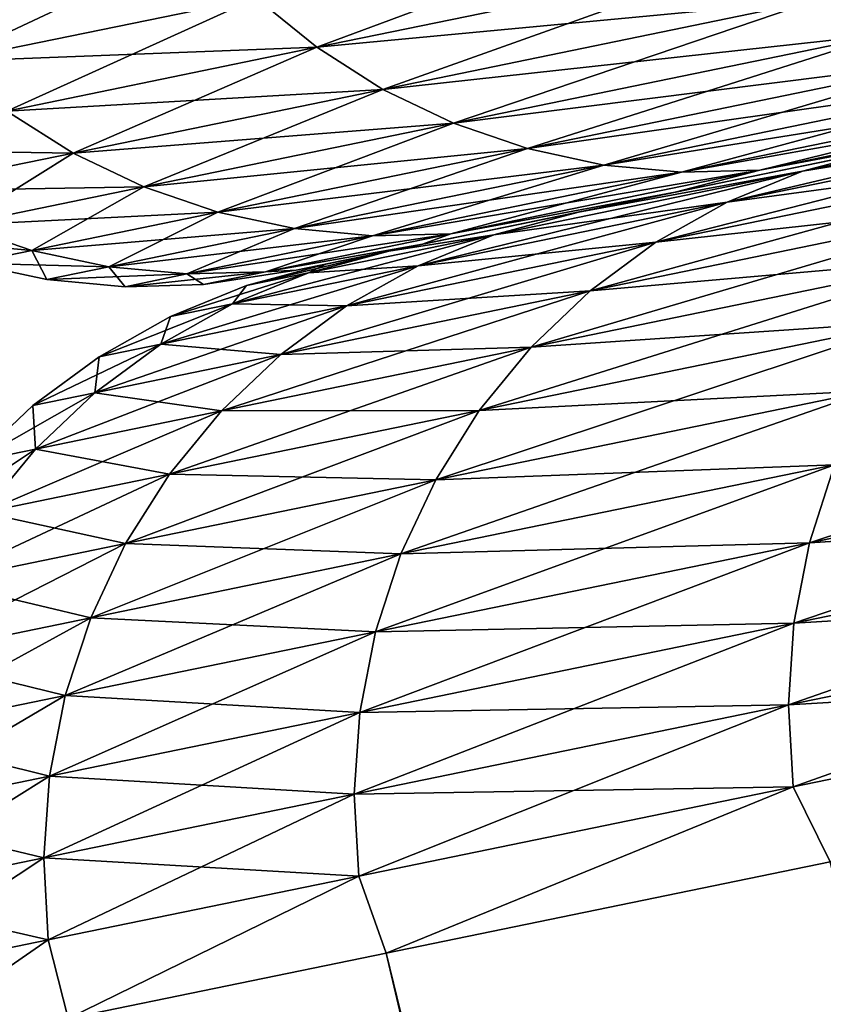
# Model space of a CAD drawing. Header units: millimetres. Extents: x 10 to 447, y 85 to 3287.
# Tile 322 of 548: x 353.261 to 353.624, y 3248.559 to 3249.004. Entities that reach past the tile are written whole.
import ezdxf

# ---------------------------------------------------------------- set-up
doc = ezdxf.new("R2010")
doc.units = ezdxf.units.MM
doc.header["$LTSCALE"] = 6.999206
for name, color, linetype in [('34', 7, 'CONTINUOUS'), ('45', 7, 'CONTINUOUS'), ('46', 7, 'CONTINUOUS'), ('53', 7, 'CONTINUOUS'), ('54', 7, 'CONTINUOUS')]:
    doc.layers.add(name, color=color, linetype=linetype)

msp = doc.modelspace()

# ---------------------------------------------------------------- linework, layer by layer
at = {"layer": '34', "color": 67, "linetype": 'Continuous', "true_color": 0x697045}
for points in [[(353.8717, 3249.06411, -57.51165), (353.65224, 3248.99709, -55.92524), (353.62053, 3249.01245, -55.92926), (353.8717, 3249.06411, -57.51165)], [(353.56354, 3249.05389, -55.93609), (353.39504, 3248.9912, -54.34145), (353.36765, 3249.01359, -54.34385), (353.56354, 3249.05389, -55.93609)], [(353.59083, 3249.03147, -55.93289), (353.39504, 3248.9912, -54.34145), (353.56354, 3249.05389, -55.93609), (353.59083, 3249.03147, -55.93289)], [(353.65224, 3248.99709, -43.15186), (353.90324, 3249.04872, -41.57047), (353.62053, 3249.01245, -43.14784), (353.65224, 3248.99709, -43.15186)], [(353.34308, 3249.03908, -54.34589), (353.22755, 3248.98478, -52.74549), (353.20292, 3249.01025, -52.74685), (353.34308, 3249.03908, -54.34589)], [(353.36765, 3249.01359, -54.34385), (353.22755, 3248.98478, -52.74549), (353.34308, 3249.03908, -54.34589), (353.36765, 3249.01359, -54.34385)], [(353.39504, 3248.9912, -44.73565), (353.59083, 3249.03147, -43.14421), (353.36765, 3249.01359, -44.73325), (353.39504, 3248.9912, -44.73565)], [(353.59083, 3249.03147, -55.93289), (353.42485, 3248.9722, -54.33872), (353.39504, 3248.9912, -54.34145), (353.59083, 3249.03147, -55.93289)], [(353.39504, 3248.9912, -44.73565), (353.62053, 3249.01245, -43.14784), (353.59083, 3249.03147, -43.14421), (353.39504, 3248.9912, -44.73565)], [(353.62053, 3249.01245, -55.92926), (353.42485, 3248.9722, -54.33872), (353.59083, 3249.03147, -55.93289), (353.62053, 3249.01245, -55.92926)], [(353.22755, 3248.98478, -46.33161), (353.36765, 3249.01359, -44.73325), (353.20292, 3249.01025, -46.33026), (353.22755, 3248.98478, -46.33161)], [(353.36765, 3249.01359, -54.34385), (353.25501, 3248.9624, -52.74389), (353.22755, 3248.98478, -52.74549), (353.36765, 3249.01359, -54.34385)], [(353.22755, 3248.98478, -46.33161), (353.39504, 3248.9912, -44.73565), (353.36765, 3249.01359, -44.73325), (353.22755, 3248.98478, -46.33161)], [(353.39504, 3248.9912, -54.34145), (353.25501, 3248.9624, -52.74389), (353.36765, 3249.01359, -54.34385), (353.39504, 3248.9912, -54.34145)], [(353.42485, 3248.9722, -44.73838), (353.62053, 3249.01245, -43.14784), (353.39504, 3248.9912, -44.73565), (353.42485, 3248.9722, -44.73838)], [(353.62053, 3249.01245, -55.92926), (353.45668, 3248.95687, -54.3357), (353.42485, 3248.9722, -54.33872), (353.62053, 3249.01245, -55.92926)], [(353.42485, 3248.9722, -44.73838), (353.65224, 3248.99709, -43.15186), (353.62053, 3249.01245, -43.14784), (353.42485, 3248.9722, -44.73838)], [(353.65224, 3248.99709, -55.92524), (353.45668, 3248.95687, -54.3357), (353.62053, 3249.01245, -55.92926), (353.65224, 3248.99709, -55.92524)], [(353.45668, 3248.95687, -44.7414), (353.65224, 3248.99709, -43.15186), (353.42485, 3248.9722, -44.73838), (353.45668, 3248.95687, -44.7414)], [(353.65224, 3248.99709, -55.92524), (353.49008, 3248.94541, -54.33243), (353.45668, 3248.95687, -54.3357), (353.65224, 3248.99709, -55.92524)], [(353.45668, 3248.95687, -44.7414), (353.6855, 3248.98561, -43.15622), (353.65224, 3248.99709, -43.15186), (353.45668, 3248.95687, -44.7414)], [(353.6855, 3248.98561, -55.92089), (353.49008, 3248.94541, -54.33243), (353.65224, 3248.99709, -55.92524), (353.6855, 3248.98561, -55.92089)], [(353.25501, 3248.9624, -46.33322), (353.39504, 3248.9912, -44.73565), (353.22755, 3248.98478, -46.33161), (353.25501, 3248.9624, -46.33322)], [(353.39504, 3248.9912, -54.34145), (353.2849, 3248.94341, -52.74207), (353.25501, 3248.9624, -52.74389), (353.39504, 3248.9912, -54.34145)], [(353.25501, 3248.9624, -46.33322), (353.42485, 3248.9722, -44.73838), (353.39504, 3248.9912, -44.73565), (353.25501, 3248.9624, -46.33322)], [(353.42485, 3248.9722, -54.33872), (353.2849, 3248.94341, -52.74207), (353.39504, 3248.9912, -54.34145), (353.42485, 3248.9722, -54.33872)], [(353.49008, 3248.94541, -44.74467), (353.6855, 3248.98561, -43.15622), (353.45668, 3248.95687, -44.7414), (353.49008, 3248.94541, -44.74467)], [(353.6855, 3248.98561, -55.92089), (353.52458, 3248.938, -54.32896), (353.49008, 3248.94541, -54.33243), (353.6855, 3248.98561, -55.92089)], [(353.49008, 3248.94541, -44.74467), (353.71986, 3248.97816, -43.16084), (353.6855, 3248.98561, -43.15622), (353.49008, 3248.94541, -44.74467)], [(353.71986, 3248.97816, -55.91627), (353.52458, 3248.938, -54.32896), (353.6855, 3248.98561, -55.92089), (353.71986, 3248.97816, -55.91627)], [(353.52458, 3248.938, -44.74814), (353.71986, 3248.97816, -43.16084), (353.49008, 3248.94541, -44.74467), (353.52458, 3248.938, -44.74814)], [(353.71986, 3248.97816, -55.91627), (353.5597, 3248.93472, -54.32534), (353.52458, 3248.938, -54.32896), (353.71986, 3248.97816, -55.91627)], [(353.52458, 3248.938, -44.74814), (353.75483, 3248.97486, -43.16567), (353.71986, 3248.97816, -43.16084), (353.52458, 3248.938, -44.74814)], [(353.75483, 3248.97486, -55.91144), (353.5597, 3248.93472, -54.32534), (353.71986, 3248.97816, -55.91627), (353.75483, 3248.97486, -55.91144)], [(353.5597, 3248.93472, -44.75177), (353.75483, 3248.97486, -43.16567), (353.52458, 3248.938, -44.74814), (353.5597, 3248.93472, -44.75177)], [(353.59495, 3248.93563, -44.7555), (353.78993, 3248.97574, -43.17064), (353.5597, 3248.93472, -44.75177), (353.59495, 3248.93563, -44.7555)], [(353.5597, 3248.93472, -44.75177), (353.78993, 3248.97574, -43.17064), (353.75483, 3248.97486, -43.16567), (353.5597, 3248.93472, -44.75177)], [(353.75483, 3248.97486, -55.91144), (353.59495, 3248.93563, -54.3216), (353.5597, 3248.93472, -54.32534), (353.75483, 3248.97486, -55.91144)], [(353.59495, 3248.93563, -44.7555), (353.7278, 3248.96087, -43.9028), (353.78993, 3248.97574, -43.17064), (353.59495, 3248.93563, -44.7555)], [(353.78993, 3248.97574, -55.90647), (353.7278, 3248.96087, -55.17431), (353.59495, 3248.93563, -54.3216), (353.78993, 3248.97574, -55.90647)], [(353.78993, 3248.97574, -55.90647), (353.59495, 3248.93563, -54.3216), (353.75483, 3248.97486, -55.91144), (353.78993, 3248.97574, -55.90647)], [(353.2849, 3248.94341, -46.33504), (353.42485, 3248.9722, -44.73838), (353.25501, 3248.9624, -46.33322), (353.2849, 3248.94341, -46.33504)], [(353.42485, 3248.9722, -54.33872), (353.31682, 3248.9281, -52.74005), (353.2849, 3248.94341, -52.74207), (353.42485, 3248.9722, -54.33872)], [(353.2849, 3248.94341, -46.33504), (353.45668, 3248.95687, -44.7414), (353.42485, 3248.9722, -44.73838), (353.2849, 3248.94341, -46.33504)], [(353.45668, 3248.95687, -54.3357), (353.31682, 3248.9281, -52.74005), (353.42485, 3248.9722, -54.33872), (353.45668, 3248.95687, -54.3357)], [(353.17092, 3248.9451, -47.93486), (353.2849, 3248.94341, -46.33504), (353.25501, 3248.9624, -46.33322), (353.17092, 3248.9451, -47.93486)], [(353.2849, 3248.94341, -52.74207), (353.20086, 3248.92613, -51.14133), (353.25501, 3248.9624, -52.74389), (353.2849, 3248.94341, -52.74207)], [(353.55683, 3248.9257, -45.50776), (353.7278, 3248.96087, -43.9028), (353.59495, 3248.93563, -44.7555), (353.55683, 3248.9257, -45.50776)], [(353.7278, 3248.96087, -55.17431), (353.55683, 3248.9257, -53.56935), (353.59495, 3248.93563, -54.3216), (353.7278, 3248.96087, -55.17431)], [(353.31682, 3248.9281, -46.33705), (353.45668, 3248.95687, -44.7414), (353.2849, 3248.94341, -46.33504), (353.31682, 3248.9281, -46.33705)], [(353.45668, 3248.95687, -54.3357), (353.35031, 3248.91666, -52.73787), (353.31682, 3248.9281, -52.74005), (353.45668, 3248.95687, -54.3357)], [(353.31682, 3248.9281, -46.33705), (353.49008, 3248.94541, -44.74467), (353.45668, 3248.95687, -44.7414), (353.31682, 3248.9281, -46.33705)], [(353.49008, 3248.94541, -54.33243), (353.35031, 3248.91666, -52.73787), (353.45668, 3248.95687, -54.3357), (353.49008, 3248.94541, -54.33243)], [(353.20086, 3248.92613, -47.93577), (353.2849, 3248.94341, -46.33504), (353.17092, 3248.9451, -47.93486), (353.20086, 3248.92613, -47.93577)], [(353.2849, 3248.94341, -52.74207), (353.23283, 3248.91082, -51.14032), (353.20086, 3248.92613, -51.14133), (353.2849, 3248.94341, -52.74207)], [(353.20086, 3248.92613, -47.93577), (353.31682, 3248.9281, -46.33705), (353.2849, 3248.94341, -46.33504), (353.20086, 3248.92613, -47.93577)], [(353.31682, 3248.9281, -52.74005), (353.23283, 3248.91082, -51.14032), (353.2849, 3248.94341, -52.74207), (353.31682, 3248.9281, -52.74005)], [(353.35031, 3248.91666, -46.33923), (353.49008, 3248.94541, -44.74467), (353.31682, 3248.9281, -46.33705), (353.35031, 3248.91666, -46.33923)], [(353.49008, 3248.94541, -54.33243), (353.38491, 3248.90927, -52.73555), (353.35031, 3248.91666, -52.73787), (353.49008, 3248.94541, -54.33243)], [(353.35031, 3248.91666, -46.33923), (353.52458, 3248.938, -44.74814), (353.49008, 3248.94541, -44.74467), (353.35031, 3248.91666, -46.33923)], [(353.52458, 3248.938, -54.32896), (353.38491, 3248.90927, -52.73555), (353.49008, 3248.94541, -54.33243), (353.52458, 3248.938, -54.32896)], [(353.38491, 3248.90927, -46.34155), (353.52458, 3248.938, -44.74814), (353.35031, 3248.91666, -46.33923), (353.38491, 3248.90927, -46.34155)], [(353.52458, 3248.938, -54.32896), (353.42014, 3248.90601, -52.73313), (353.38491, 3248.90927, -52.73555), (353.52458, 3248.938, -54.32896)], [(353.38491, 3248.90927, -46.34155), (353.5597, 3248.93472, -44.75177), (353.52458, 3248.938, -44.74814), (353.38491, 3248.90927, -46.34155)], [(353.5597, 3248.93472, -54.32534), (353.42014, 3248.90601, -52.73313), (353.52458, 3248.938, -54.32896), (353.5597, 3248.93472, -54.32534)], [(353.42014, 3248.90601, -46.34397), (353.5597, 3248.93472, -44.75177), (353.38491, 3248.90927, -46.34155), (353.42014, 3248.90601, -46.34397)], [(353.4555, 3248.90695, -46.34646), (353.59495, 3248.93563, -44.7555), (353.42014, 3248.90601, -46.34397), (353.4555, 3248.90695, -46.34646)], [(353.42014, 3248.90601, -46.34397), (353.59495, 3248.93563, -44.7555), (353.5597, 3248.93472, -44.75177), (353.42014, 3248.90601, -46.34397)], [(353.5597, 3248.93472, -54.32534), (353.4555, 3248.90695, -52.73064), (353.42014, 3248.90601, -52.73313), (353.5597, 3248.93472, -54.32534)], [(353.4555, 3248.90695, -46.34646), (353.55683, 3248.9257, -45.50776), (353.59495, 3248.93563, -44.7555), (353.4555, 3248.90695, -46.34646)], [(353.59495, 3248.93563, -54.3216), (353.55683, 3248.9257, -53.56935), (353.4555, 3248.90695, -52.73064), (353.59495, 3248.93563, -54.3216)], [(353.59495, 3248.93563, -54.3216), (353.4555, 3248.90695, -52.73064), (353.5597, 3248.93472, -54.32534), (353.59495, 3248.93563, -54.3216)], [(353.23283, 3248.91082, -47.93678), (353.31682, 3248.9281, -46.33705), (353.20086, 3248.92613, -47.93577), (353.23283, 3248.91082, -47.93678)], [(353.31682, 3248.9281, -52.74005), (353.26638, 3248.8994, -51.13923), (353.23283, 3248.91082, -51.14032), (353.31682, 3248.9281, -52.74005)], [(353.23283, 3248.91082, -47.93678), (353.35031, 3248.91666, -46.33923), (353.31682, 3248.9281, -46.33705), (353.23283, 3248.91082, -47.93678)], [(353.35031, 3248.91666, -52.73787), (353.26638, 3248.8994, -51.13923), (353.31682, 3248.9281, -52.74005), (353.35031, 3248.91666, -52.73787)], [(353.44272, 3248.90223, -47.11797), (353.55683, 3248.9257, -45.50776), (353.4555, 3248.90695, -46.34646), (353.44272, 3248.90223, -47.11797)], [(353.55683, 3248.9257, -53.56935), (353.44272, 3248.90223, -51.95914), (353.4555, 3248.90695, -52.73064), (353.55683, 3248.9257, -53.56935)], [(353.26638, 3248.8994, -47.93787), (353.35031, 3248.91666, -46.33923), (353.23283, 3248.91082, -47.93678), (353.26638, 3248.8994, -47.93787)], [(353.35031, 3248.91666, -52.73787), (353.30104, 3248.89202, -51.13807), (353.26638, 3248.8994, -51.13923), (353.35031, 3248.91666, -52.73787)], [(353.26638, 3248.8994, -47.93787), (353.38491, 3248.90927, -46.34155), (353.35031, 3248.91666, -46.33923), (353.26638, 3248.8994, -47.93787)], [(353.38491, 3248.90927, -52.73555), (353.30104, 3248.89202, -51.13807), (353.35031, 3248.91666, -52.73787), (353.38491, 3248.90927, -52.73555)], [(353.20482, 3248.90506, -49.53855), (353.26638, 3248.8994, -47.93787), (353.23283, 3248.91082, -47.93678), (353.20482, 3248.90506, -49.53855)], [(353.26638, 3248.8994, -51.13923), (353.23839, 3248.89364, -49.53855), (353.23283, 3248.91082, -51.14032), (353.26638, 3248.8994, -51.13923)], [(353.30104, 3248.89202, -47.93903), (353.38491, 3248.90927, -46.34155), (353.26638, 3248.8994, -47.93787), (353.30104, 3248.89202, -47.93903)], [(353.38491, 3248.90927, -52.73555), (353.33633, 3248.88878, -51.13686), (353.30104, 3248.89202, -51.13807), (353.38491, 3248.90927, -52.73555)], [(353.30104, 3248.89202, -47.93903), (353.42014, 3248.90601, -46.34397), (353.38491, 3248.90927, -46.34155), (353.30104, 3248.89202, -47.93903)], [(353.33633, 3248.88878, -47.94024), (353.42014, 3248.90601, -46.34397), (353.30104, 3248.89202, -47.93903), (353.33633, 3248.88878, -47.94024)], [(353.42014, 3248.90601, -52.73313), (353.33633, 3248.88878, -51.13686), (353.38491, 3248.90927, -52.73555), (353.42014, 3248.90601, -52.73313)], [(353.37175, 3248.88972, -47.94149), (353.4555, 3248.90695, -46.34646), (353.33633, 3248.88878, -47.94024), (353.37175, 3248.88972, -47.94149)], [(353.33633, 3248.88878, -47.94024), (353.4555, 3248.90695, -46.34646), (353.42014, 3248.90601, -46.34397), (353.33633, 3248.88878, -47.94024)], [(353.42014, 3248.90601, -52.73313), (353.37175, 3248.88972, -51.13562), (353.33633, 3248.88878, -51.13686), (353.42014, 3248.90601, -52.73313)], [(353.37175, 3248.88972, -47.94149), (353.44272, 3248.90223, -47.11797), (353.4555, 3248.90695, -46.34646), (353.37175, 3248.88972, -47.94149)], [(353.4555, 3248.90695, -52.73064), (353.44272, 3248.90223, -51.95914), (353.37175, 3248.88972, -51.13562), (353.4555, 3248.90695, -52.73064)], [(353.4555, 3248.90695, -52.73064), (353.37175, 3248.88972, -51.13562), (353.42014, 3248.90601, -52.73313), (353.4555, 3248.90695, -52.73064)], [(353.23839, 3248.89364, -49.53855), (353.26638, 3248.8994, -47.93787), (353.20482, 3248.90506, -49.53855), (353.23839, 3248.89364, -49.53855)], [(353.38563, 3248.89049, -48.73134), (353.44272, 3248.90223, -47.11797), (353.37175, 3248.88972, -47.94149), (353.38563, 3248.89049, -48.73134)], [(353.44272, 3248.90223, -51.95914), (353.38563, 3248.89049, -50.34576), (353.37175, 3248.88972, -51.13562), (353.44272, 3248.90223, -51.95914)], [(353.26638, 3248.8994, -51.13923), (353.27307, 3248.88626, -49.53855), (353.23839, 3248.89364, -49.53855), (353.26638, 3248.8994, -51.13923)], [(353.23839, 3248.89364, -49.53855), (353.30104, 3248.89202, -47.93903), (353.26638, 3248.8994, -47.93787), (353.23839, 3248.89364, -49.53855)], [(353.30104, 3248.89202, -51.13807), (353.27307, 3248.88626, -49.53855), (353.26638, 3248.8994, -51.13923), (353.30104, 3248.89202, -51.13807)], [(353.27307, 3248.88626, -49.53855), (353.30104, 3248.89202, -47.93903), (353.23839, 3248.89364, -49.53855), (353.27307, 3248.88626, -49.53855)], [(353.30104, 3248.89202, -51.13807), (353.30838, 3248.88303, -49.53855), (353.27307, 3248.88626, -49.53855), (353.30104, 3248.89202, -51.13807)], [(353.27307, 3248.88626, -49.53855), (353.33633, 3248.88878, -47.94024), (353.30104, 3248.89202, -47.93903), (353.27307, 3248.88626, -49.53855)], [(353.30838, 3248.88303, -49.53855), (353.33633, 3248.88878, -47.94024), (353.27307, 3248.88626, -49.53855), (353.30838, 3248.88303, -49.53855)], [(353.33633, 3248.88878, -51.13686), (353.30838, 3248.88303, -49.53855), (353.30104, 3248.89202, -51.13807), (353.33633, 3248.88878, -51.13686)], [(353.34383, 3248.88398, -49.53855), (353.37175, 3248.88972, -47.94149), (353.30838, 3248.88303, -49.53855), (353.34383, 3248.88398, -49.53855)], [(353.30838, 3248.88303, -49.53855), (353.37175, 3248.88972, -47.94149), (353.33633, 3248.88878, -47.94024), (353.30838, 3248.88303, -49.53855)], [(353.33633, 3248.88878, -51.13686), (353.34383, 3248.88398, -49.53855), (353.30838, 3248.88303, -49.53855), (353.33633, 3248.88878, -51.13686)], [(353.37175, 3248.88972, -51.13562), (353.34383, 3248.88398, -49.53855), (353.33633, 3248.88878, -51.13686), (353.37175, 3248.88972, -51.13562)], [(353.38563, 3248.89049, -50.34576), (353.38563, 3248.89049, -48.73134), (353.34383, 3248.88398, -49.53855), (353.38563, 3248.89049, -50.34576)], [(353.34383, 3248.88398, -49.53855), (353.38563, 3248.89049, -48.73134), (353.37175, 3248.88972, -47.94149), (353.34383, 3248.88398, -49.53855)], [(353.37175, 3248.88972, -51.13562), (353.38563, 3248.89049, -50.34576), (353.34383, 3248.88398, -49.53855), (353.37175, 3248.88972, -51.13562)]]:
    msp.add_3dface(points, dxfattribs=at)
at = {"layer": '45', "color": 67, "linetype": 'Continuous', "true_color": 0x697045}
for points in [[(353.62679, 3248.62312, -56.01426), (361.53251, 3215.12909, -54.32769), (353.42622, 3248.58187, -54.40274), (353.62679, 3248.62312, -56.01426)], [(353.42622, 3248.58187, -54.40274), (361.38963, 3215.0997, -52.73486), (353.28277, 3248.55236, -52.78487), (353.42622, 3248.58187, -54.40274)], [(361.45395, 3215.11293, -53.53194), (361.38963, 3215.0997, -52.73486), (353.42622, 3248.58187, -54.40274), (361.45395, 3215.11293, -53.53194)], [(361.53251, 3215.12909, -54.32769), (361.45395, 3215.11293, -53.53194), (353.42622, 3248.58187, -54.40274), (361.53251, 3215.12909, -54.32769)]]:
    msp.add_3dface(points, dxfattribs=at)
at = {"layer": '46', "color": 67, "linetype": 'Continuous', "true_color": 0x697045}
for points in [[(353.42622, 3248.58187, -44.67437), (361.6253, 3215.14817, -43.95527), (353.62679, 3248.62312, -43.06284), (353.42622, 3248.58187, -44.67437)], [(353.28277, 3248.55236, -46.29224), (361.45395, 3215.11293, -45.54516), (353.42622, 3248.58187, -44.67437), (353.28277, 3248.55236, -46.29224)], [(361.53251, 3215.12909, -44.74942), (361.6253, 3215.14817, -43.95527), (353.42622, 3248.58187, -44.67437), (361.53251, 3215.12909, -44.74942)], [(361.45395, 3215.11293, -45.54516), (361.53251, 3215.12909, -44.74942), (353.42622, 3248.58187, -44.67437), (361.45395, 3215.11293, -45.54516)]]:
    msp.add_3dface(points, dxfattribs=at)
at = {"layer": '53', "color": 67, "linetype": 'Continuous', "true_color": 0x697045}
for points in [[(353.77524, 3248.96132, -55.90895), (353.58019, 3248.9212, -54.32347), (353.80919, 3248.97528, -55.90377), (353.77524, 3248.96132, -55.90895)], [(353.80919, 3248.97528, -55.90377), (353.58019, 3248.9212, -54.32347), (353.61429, 3248.93519, -54.31958), (353.80919, 3248.97528, -55.90377)], [(353.80919, 3248.97528, -55.90377), (353.61429, 3248.93519, -54.31958), (353.65557, 3248.94601, -54.36988), (353.80919, 3248.97528, -55.90377)], [(353.74328, 3248.94324, -55.91398), (353.54807, 3248.90309, -54.32725), (353.77524, 3248.96132, -55.90895), (353.74328, 3248.94324, -55.91398)], [(353.77524, 3248.96132, -55.90895), (353.54807, 3248.90309, -54.32725), (353.58019, 3248.9212, -54.32347), (353.77524, 3248.96132, -55.90895)], [(353.65557, 3248.94601, -54.36988), (353.61429, 3248.93519, -54.31958), (353.5131, 3248.91671, -52.7628), (353.65557, 3248.94601, -54.36988)], [(353.71378, 3248.92131, -55.91877), (353.51842, 3248.88112, -54.33084), (353.74328, 3248.94324, -55.91398), (353.71378, 3248.92131, -55.91877)], [(353.74328, 3248.94324, -55.91398), (353.51842, 3248.88112, -54.33084), (353.54807, 3248.90309, -54.32725), (353.74328, 3248.94324, -55.91398)], [(353.58019, 3248.9212, -54.32347), (353.44068, 3248.89251, -52.73189), (353.61429, 3248.93519, -54.31958), (353.58019, 3248.9212, -54.32347)], [(353.61429, 3248.93519, -54.31958), (353.44068, 3248.89251, -52.73189), (353.4749, 3248.90652, -52.72929), (353.61429, 3248.93519, -54.31958)], [(353.61429, 3248.93519, -54.31958), (353.4749, 3248.90652, -52.72929), (353.5131, 3248.91671, -52.7628), (353.61429, 3248.93519, -54.31958)], [(353.54807, 3248.90309, -54.32725), (353.40845, 3248.87437, -52.73441), (353.58019, 3248.9212, -54.32347), (353.54807, 3248.90309, -54.32725)], [(353.58019, 3248.9212, -54.32347), (353.40845, 3248.87437, -52.73441), (353.44068, 3248.89251, -52.73189), (353.58019, 3248.9212, -54.32347)], [(353.68721, 3248.89586, -55.92325), (353.49171, 3248.85565, -54.33421), (353.71378, 3248.92131, -55.91877), (353.68721, 3248.89586, -55.92325)], [(353.71378, 3248.92131, -55.91877), (353.49171, 3248.85565, -54.33421), (353.51842, 3248.88112, -54.33084), (353.71378, 3248.92131, -55.91877)], [(353.5131, 3248.91671, -52.7628), (353.4749, 3248.90652, -52.72929), (353.42754, 3248.89911, -51.15148), (353.5131, 3248.91671, -52.7628)], [(353.44068, 3248.89251, -52.73189), (353.3569, 3248.87527, -51.13624), (353.4749, 3248.90652, -52.72929), (353.44068, 3248.89251, -52.73189)], [(353.4749, 3248.90652, -52.72929), (353.3569, 3248.87527, -51.13624), (353.39119, 3248.8893, -51.13494), (353.4749, 3248.90652, -52.72929)], [(353.4749, 3248.90652, -52.72929), (353.39119, 3248.8893, -51.13494), (353.42754, 3248.89911, -51.15148), (353.4749, 3248.90652, -52.72929)], [(353.51842, 3248.88112, -54.33084), (353.3787, 3248.85238, -52.73681), (353.54807, 3248.90309, -54.32725), (353.51842, 3248.88112, -54.33084)], [(353.54807, 3248.90309, -54.32725), (353.3787, 3248.85238, -52.73681), (353.40845, 3248.87437, -52.73441), (353.54807, 3248.90309, -54.32725)], [(353.39119, 3248.8893, -51.13494), (353.36328, 3248.88356, -49.53855), (353.42754, 3248.89911, -51.15148), (353.39119, 3248.8893, -51.13494)], [(353.42754, 3248.89911, -51.15148), (353.36328, 3248.88356, -49.53855), (353.39902, 3248.89324, -49.53855), (353.42754, 3248.89911, -51.15148)], [(353.40845, 3248.87437, -52.73441), (353.32461, 3248.85712, -51.1375), (353.44068, 3248.89251, -52.73189), (353.40845, 3248.87437, -52.73441)], [(353.44068, 3248.89251, -52.73189), (353.32461, 3248.85712, -51.1375), (353.3569, 3248.87527, -51.13624), (353.44068, 3248.89251, -52.73189)], [(353.66395, 3248.86728, -55.92735), (353.46833, 3248.82705, -54.33729), (353.68721, 3248.89586, -55.92325), (353.66395, 3248.86728, -55.92735)], [(353.68721, 3248.89586, -55.92325), (353.46833, 3248.82705, -54.33729), (353.49171, 3248.85565, -54.33421), (353.68721, 3248.89586, -55.92325)], [(353.3569, 3248.87527, -51.13624), (353.32897, 3248.86953, -49.53855), (353.39119, 3248.8893, -51.13494), (353.3569, 3248.87527, -51.13624)], [(353.39119, 3248.8893, -51.13494), (353.32897, 3248.86953, -49.53855), (353.36328, 3248.88356, -49.53855), (353.39119, 3248.8893, -51.13494)], [(353.49171, 3248.85565, -54.33421), (353.35189, 3248.82689, -52.73906), (353.51842, 3248.88112, -54.33084), (353.49171, 3248.85565, -54.33421)], [(353.51842, 3248.88112, -54.33084), (353.35189, 3248.82689, -52.73906), (353.3787, 3248.85238, -52.73681), (353.51842, 3248.88112, -54.33084)], [(353.32461, 3248.85712, -51.1375), (353.29665, 3248.85137, -49.53855), (353.3569, 3248.87527, -51.13624), (353.32461, 3248.85712, -51.1375)], [(353.3569, 3248.87527, -51.13624), (353.29665, 3248.85137, -49.53855), (353.32897, 3248.86953, -49.53855), (353.3569, 3248.87527, -51.13624)], [(353.3787, 3248.85238, -52.73681), (353.2948, 3248.83513, -51.1387), (353.40845, 3248.87437, -52.73441), (353.3787, 3248.85238, -52.73681)], [(353.40845, 3248.87437, -52.73441), (353.2948, 3248.83513, -51.1387), (353.32461, 3248.85712, -51.1375), (353.40845, 3248.87437, -52.73441)], [(353.64438, 3248.83602, -55.93101), (353.44865, 3248.79576, -54.34004), (353.66395, 3248.86728, -55.92735), (353.64438, 3248.83602, -55.93101)], [(353.66395, 3248.86728, -55.92735), (353.44865, 3248.79576, -54.34004), (353.46833, 3248.82705, -54.33729), (353.66395, 3248.86728, -55.92735)], [(353.2948, 3248.83513, -51.1387), (353.26682, 3248.82937, -49.53855), (353.32461, 3248.85712, -51.1375), (353.2948, 3248.83513, -51.1387)], [(353.32461, 3248.85712, -51.1375), (353.26682, 3248.82937, -49.53855), (353.29665, 3248.85137, -49.53855), (353.32461, 3248.85712, -51.1375)], [(353.35189, 3248.82689, -52.73906), (353.26793, 3248.80962, -51.13982), (353.3787, 3248.85238, -52.73681), (353.35189, 3248.82689, -52.73906)], [(353.3787, 3248.85238, -52.73681), (353.26793, 3248.80962, -51.13982), (353.2948, 3248.83513, -51.1387), (353.3787, 3248.85238, -52.73681)], [(353.46833, 3248.82705, -54.33729), (353.32842, 3248.79827, -52.74111), (353.49171, 3248.85565, -54.33421), (353.46833, 3248.82705, -54.33729)], [(353.49171, 3248.85565, -54.33421), (353.32842, 3248.79827, -52.74111), (353.35189, 3248.82689, -52.73906), (353.49171, 3248.85565, -54.33421)], [(353.86887, 3248.81908, -57.52106), (353.61741, 3248.76736, -55.9368), (353.88015, 3248.85424, -57.51779), (353.86887, 3248.81908, -57.52106)], [(353.88015, 3248.85424, -57.51779), (353.61741, 3248.76736, -55.9368), (353.62879, 3248.80254, -55.93418), (353.88015, 3248.85424, -57.51779)], [(353.26793, 3248.80962, -51.13982), (353.23993, 3248.80386, -49.53855), (353.2948, 3248.83513, -51.1387), (353.26793, 3248.80962, -51.13982)], [(353.2948, 3248.83513, -51.1387), (353.23993, 3248.80386, -49.53855), (353.26682, 3248.82937, -49.53855), (353.2948, 3248.83513, -51.1387)], [(353.62879, 3248.80254, -55.93418), (353.43296, 3248.76226, -54.34242), (353.64438, 3248.83602, -55.93101), (353.62879, 3248.80254, -55.93418)], [(353.64438, 3248.83602, -55.93101), (353.43296, 3248.76226, -54.34242), (353.44865, 3248.79576, -54.34004), (353.64438, 3248.83602, -55.93101)], [(353.32842, 3248.79827, -52.74111), (353.24441, 3248.78099, -51.14085), (353.35189, 3248.82689, -52.73906), (353.32842, 3248.79827, -52.74111)], [(353.35189, 3248.82689, -52.73906), (353.24441, 3248.78099, -51.14085), (353.26793, 3248.80962, -51.13982), (353.35189, 3248.82689, -52.73906)], [(353.44865, 3248.79576, -54.34004), (353.30866, 3248.76696, -52.74295), (353.46833, 3248.82705, -54.33729), (353.44865, 3248.79576, -54.34004)], [(353.46833, 3248.82705, -54.33729), (353.30866, 3248.76696, -52.74295), (353.32842, 3248.79827, -52.74111), (353.46833, 3248.82705, -54.33729)], [(353.86197, 3248.78275, -57.5236), (353.61043, 3248.73101, -55.93884), (353.86887, 3248.81908, -57.52106), (353.86197, 3248.78275, -57.5236)], [(353.86887, 3248.81908, -57.52106), (353.61043, 3248.73101, -55.93884), (353.61741, 3248.76736, -55.9368), (353.86887, 3248.81908, -57.52106)], [(353.24441, 3248.78099, -51.14085), (353.21639, 3248.77522, -49.53855), (353.26793, 3248.80962, -51.13982), (353.24441, 3248.78099, -51.14085)], [(353.26793, 3248.80962, -51.13982), (353.21639, 3248.77522, -49.53855), (353.23993, 3248.80386, -49.53855), (353.26793, 3248.80962, -51.13982)], [(353.61741, 3248.76736, -55.9368), (353.4215, 3248.72706, -54.34439), (353.62879, 3248.80254, -55.93418), (353.61741, 3248.76736, -55.9368)], [(353.62879, 3248.80254, -55.93418), (353.4215, 3248.72706, -54.34439), (353.43296, 3248.76226, -54.34242), (353.62879, 3248.80254, -55.93418)], [(353.30866, 3248.76696, -52.74295), (353.22459, 3248.74967, -51.14177), (353.32842, 3248.79827, -52.74111), (353.30866, 3248.76696, -52.74295)], [(353.32842, 3248.79827, -52.74111), (353.22459, 3248.74967, -51.14177), (353.24441, 3248.78099, -51.14085), (353.32842, 3248.79827, -52.74111)], [(353.43296, 3248.76226, -54.34242), (353.2929, 3248.73345, -52.74453), (353.44865, 3248.79576, -54.34004), (353.43296, 3248.76226, -54.34242)], [(353.44865, 3248.79576, -54.34004), (353.2929, 3248.73345, -52.74453), (353.30866, 3248.76696, -52.74295), (353.44865, 3248.79576, -54.34004)], [(353.85954, 3248.7458, -57.52537), (353.60794, 3248.69405, -55.94026), (353.86197, 3248.78275, -57.5236), (353.85954, 3248.7458, -57.52537)], [(353.86197, 3248.78275, -57.5236), (353.60794, 3248.69405, -55.94026), (353.61043, 3248.73101, -55.93884), (353.86197, 3248.78275, -57.5236)], [(353.2929, 3248.73345, -52.74453), (353.20879, 3248.71615, -51.14257), (353.30866, 3248.76696, -52.74295), (353.2929, 3248.73345, -52.74453)], [(353.30866, 3248.76696, -52.74295), (353.20879, 3248.71615, -51.14257), (353.22459, 3248.74967, -51.14177), (353.30866, 3248.76696, -52.74295)], [(353.61043, 3248.73101, -55.93884), (353.41445, 3248.6907, -54.34592), (353.61741, 3248.76736, -55.9368), (353.61043, 3248.73101, -55.93884)], [(353.61741, 3248.76736, -55.9368), (353.41445, 3248.6907, -54.34592), (353.4215, 3248.72706, -54.34439), (353.61741, 3248.76736, -55.9368)], [(353.4215, 3248.72706, -54.34439), (353.28139, 3248.69824, -52.74585), (353.43296, 3248.76226, -54.34242), (353.4215, 3248.72706, -54.34439)], [(353.43296, 3248.76226, -54.34242), (353.28139, 3248.69824, -52.74585), (353.2929, 3248.73345, -52.74453), (353.43296, 3248.76226, -54.34242)], [(353.85954, 3248.7458, -57.52537), (353.60999, 3248.65705, -55.94104), (353.60794, 3248.69405, -55.94026), (353.85954, 3248.7458, -57.52537)], [(353.86161, 3248.7088, -57.52635), (353.60999, 3248.65705, -55.94104), (353.85954, 3248.7458, -57.52537), (353.86161, 3248.7088, -57.52635)], [(353.28139, 3248.69824, -52.74585), (353.19724, 3248.68093, -51.14322), (353.2929, 3248.73345, -52.74453), (353.28139, 3248.69824, -52.74585)], [(353.2929, 3248.73345, -52.74453), (353.19724, 3248.68093, -51.14322), (353.20879, 3248.71615, -51.14257), (353.2929, 3248.73345, -52.74453)], [(353.60794, 3248.69405, -55.94026), (353.41192, 3248.65373, -54.34698), (353.61043, 3248.73101, -55.93884), (353.60794, 3248.69405, -55.94026)], [(353.61043, 3248.73101, -55.93884), (353.41192, 3248.65373, -54.34698), (353.41445, 3248.6907, -54.34592), (353.61043, 3248.73101, -55.93884)], [(353.41445, 3248.6907, -54.34592), (353.27429, 3248.66187, -52.74687), (353.4215, 3248.72706, -54.34439), (353.41445, 3248.6907, -54.34592)], [(353.4215, 3248.72706, -54.34439), (353.27429, 3248.66187, -52.74687), (353.28139, 3248.69824, -52.74585), (353.4215, 3248.72706, -54.34439)], [(353.86161, 3248.7088, -57.52635), (353.62679, 3248.62312, -56.01426), (353.60999, 3248.65705, -55.94104), (353.86161, 3248.7088, -57.52635)], [(353.27429, 3248.66187, -52.74687), (353.19013, 3248.64456, -51.14373), (353.28139, 3248.69824, -52.74585), (353.27429, 3248.66187, -52.74687)], [(353.28139, 3248.69824, -52.74585), (353.19013, 3248.64456, -51.14373), (353.19724, 3248.68093, -51.14322), (353.28139, 3248.69824, -52.74585)], [(353.60794, 3248.69405, -55.94026), (353.41395, 3248.61672, -54.34757), (353.41192, 3248.65373, -54.34698), (353.60794, 3248.69405, -55.94026)], [(353.60999, 3248.65705, -55.94104), (353.41395, 3248.61672, -54.34757), (353.60794, 3248.69405, -55.94026), (353.60999, 3248.65705, -55.94104)], [(353.41192, 3248.65373, -54.34698), (353.27173, 3248.6249, -52.74758), (353.41445, 3248.6907, -54.34592), (353.41192, 3248.65373, -54.34698)], [(353.41445, 3248.6907, -54.34592), (353.27173, 3248.6249, -52.74758), (353.27429, 3248.66187, -52.74687), (353.41445, 3248.6907, -54.34592)], [(353.27173, 3248.6249, -52.74758), (353.18755, 3248.60758, -51.14409), (353.27429, 3248.66187, -52.74687), (353.27173, 3248.6249, -52.74758)], [(353.27429, 3248.66187, -52.74687), (353.18755, 3248.60758, -51.14409), (353.19013, 3248.64456, -51.14373), (353.27429, 3248.66187, -52.74687)], [(353.60999, 3248.65705, -55.94104), (353.42622, 3248.58187, -54.40274), (353.41395, 3248.61672, -54.34757), (353.60999, 3248.65705, -55.94104)], [(353.62679, 3248.62312, -56.01426), (353.42622, 3248.58187, -54.40274), (353.60999, 3248.65705, -55.94104), (353.62679, 3248.62312, -56.01426)], [(353.41192, 3248.65373, -54.34698), (353.27374, 3248.58788, -52.74797), (353.27173, 3248.6249, -52.74758), (353.41192, 3248.65373, -54.34698)], [(353.41395, 3248.61672, -54.34757), (353.27374, 3248.58788, -52.74797), (353.41192, 3248.65373, -54.34698), (353.41395, 3248.61672, -54.34757)], [(353.27173, 3248.6249, -52.74758), (353.18954, 3248.57057, -51.14429), (353.18755, 3248.60758, -51.14409), (353.27173, 3248.6249, -52.74758)], [(353.27374, 3248.58788, -52.74797), (353.18954, 3248.57057, -51.14429), (353.27173, 3248.6249, -52.74758), (353.27374, 3248.58788, -52.74797)], [(353.41395, 3248.61672, -54.34757), (353.28277, 3248.55236, -52.78487), (353.27374, 3248.58788, -52.74797), (353.41395, 3248.61672, -54.34757)], [(353.42622, 3248.58187, -54.40274), (353.28277, 3248.55236, -52.78487), (353.41395, 3248.61672, -54.34757), (353.42622, 3248.58187, -54.40274)], [(353.27374, 3248.58788, -52.74797), (353.19663, 3248.53464, -51.16277), (353.18954, 3248.57057, -51.14429), (353.27374, 3248.58788, -52.74797)], [(353.28277, 3248.55236, -52.78487), (353.19663, 3248.53464, -51.16277), (353.27374, 3248.58788, -52.74797), (353.28277, 3248.55236, -52.78487)]]:
    msp.add_3dface(points, dxfattribs=at)
at = {"layer": '54', "color": 67, "linetype": 'Continuous', "true_color": 0x697045}
for points in [[(353.61429, 3248.93519, -44.75753), (353.77524, 3248.96132, -43.16815), (353.80919, 3248.97528, -43.17334), (353.61429, 3248.93519, -44.75753)], [(353.61429, 3248.93519, -44.75753), (353.80919, 3248.97528, -43.17334), (353.65557, 3248.94601, -44.70723), (353.61429, 3248.93519, -44.75753)], [(353.58019, 3248.9212, -44.75363), (353.74328, 3248.94324, -43.16313), (353.77524, 3248.96132, -43.16815), (353.58019, 3248.9212, -44.75363)], [(353.58019, 3248.9212, -44.75363), (353.77524, 3248.96132, -43.16815), (353.61429, 3248.93519, -44.75753), (353.58019, 3248.9212, -44.75363)], [(353.5131, 3248.91671, -46.3143), (353.61429, 3248.93519, -44.75753), (353.65557, 3248.94601, -44.70723), (353.5131, 3248.91671, -46.3143)], [(353.54807, 3248.90309, -44.74986), (353.71378, 3248.92131, -43.15834), (353.74328, 3248.94324, -43.16313), (353.54807, 3248.90309, -44.74986)], [(353.54807, 3248.90309, -44.74986), (353.74328, 3248.94324, -43.16313), (353.58019, 3248.9212, -44.75363), (353.54807, 3248.90309, -44.74986)], [(353.4749, 3248.90652, -46.34781), (353.58019, 3248.9212, -44.75363), (353.61429, 3248.93519, -44.75753), (353.4749, 3248.90652, -46.34781)], [(353.4749, 3248.90652, -46.34781), (353.61429, 3248.93519, -44.75753), (353.5131, 3248.91671, -46.3143), (353.4749, 3248.90652, -46.34781)], [(353.44068, 3248.89251, -46.34522), (353.54807, 3248.90309, -44.74986), (353.58019, 3248.9212, -44.75363), (353.44068, 3248.89251, -46.34522)], [(353.44068, 3248.89251, -46.34522), (353.58019, 3248.9212, -44.75363), (353.4749, 3248.90652, -46.34781), (353.44068, 3248.89251, -46.34522)], [(353.51842, 3248.88112, -44.74626), (353.68721, 3248.89586, -43.15386), (353.71378, 3248.92131, -43.15834), (353.51842, 3248.88112, -44.74626)], [(353.51842, 3248.88112, -44.74626), (353.71378, 3248.92131, -43.15834), (353.54807, 3248.90309, -44.74986), (353.51842, 3248.88112, -44.74626)], [(353.42754, 3248.89911, -47.92562), (353.4749, 3248.90652, -46.34781), (353.5131, 3248.91671, -46.3143), (353.42754, 3248.89911, -47.92562)], [(353.39119, 3248.8893, -47.94217), (353.44068, 3248.89251, -46.34522), (353.4749, 3248.90652, -46.34781), (353.39119, 3248.8893, -47.94217)], [(353.39119, 3248.8893, -47.94217), (353.4749, 3248.90652, -46.34781), (353.42754, 3248.89911, -47.92562), (353.39119, 3248.8893, -47.94217)], [(353.40845, 3248.87437, -46.3427), (353.51842, 3248.88112, -44.74626), (353.54807, 3248.90309, -44.74986), (353.40845, 3248.87437, -46.3427)], [(353.40845, 3248.87437, -46.3427), (353.54807, 3248.90309, -44.74986), (353.44068, 3248.89251, -46.34522), (353.40845, 3248.87437, -46.3427)], [(353.39902, 3248.89324, -49.53855), (353.39119, 3248.8893, -47.94217), (353.42754, 3248.89911, -47.92562), (353.39902, 3248.89324, -49.53855)], [(353.3569, 3248.87527, -47.94087), (353.40845, 3248.87437, -46.3427), (353.44068, 3248.89251, -46.34522), (353.3569, 3248.87527, -47.94087)], [(353.3569, 3248.87527, -47.94087), (353.44068, 3248.89251, -46.34522), (353.39119, 3248.8893, -47.94217), (353.3569, 3248.87527, -47.94087)], [(353.39902, 3248.89324, -49.53855), (353.36328, 3248.88356, -49.53855), (353.39119, 3248.8893, -47.94217), (353.39902, 3248.89324, -49.53855)], [(353.49171, 3248.85565, -44.7429), (353.66395, 3248.86728, -43.14975), (353.68721, 3248.89586, -43.15386), (353.49171, 3248.85565, -44.7429)], [(353.49171, 3248.85565, -44.7429), (353.68721, 3248.89586, -43.15386), (353.51842, 3248.88112, -44.74626), (353.49171, 3248.85565, -44.7429)], [(353.36328, 3248.88356, -49.53855), (353.3569, 3248.87527, -47.94087), (353.39119, 3248.8893, -47.94217), (353.36328, 3248.88356, -49.53855)], [(353.36328, 3248.88356, -49.53855), (353.32897, 3248.86953, -49.53855), (353.3569, 3248.87527, -47.94087), (353.36328, 3248.88356, -49.53855)], [(353.3787, 3248.85238, -46.3403), (353.49171, 3248.85565, -44.7429), (353.51842, 3248.88112, -44.74626), (353.3787, 3248.85238, -46.3403)], [(353.3787, 3248.85238, -46.3403), (353.51842, 3248.88112, -44.74626), (353.40845, 3248.87437, -46.3427), (353.3787, 3248.85238, -46.3403)], [(353.32897, 3248.86953, -49.53855), (353.32461, 3248.85712, -47.93961), (353.3569, 3248.87527, -47.94087), (353.32897, 3248.86953, -49.53855)], [(353.32461, 3248.85712, -47.93961), (353.40845, 3248.87437, -46.3427), (353.3569, 3248.87527, -47.94087), (353.32461, 3248.85712, -47.93961)], [(353.32461, 3248.85712, -47.93961), (353.3787, 3248.85238, -46.3403), (353.40845, 3248.87437, -46.3427), (353.32461, 3248.85712, -47.93961)], [(353.32897, 3248.86953, -49.53855), (353.29665, 3248.85137, -49.53855), (353.32461, 3248.85712, -47.93961), (353.32897, 3248.86953, -49.53855)], [(353.46833, 3248.82705, -44.73982), (353.64438, 3248.83602, -43.14609), (353.66395, 3248.86728, -43.14975), (353.46833, 3248.82705, -44.73982)], [(353.46833, 3248.82705, -44.73982), (353.66395, 3248.86728, -43.14975), (353.49171, 3248.85565, -44.7429), (353.46833, 3248.82705, -44.73982)], [(353.29665, 3248.85137, -49.53855), (353.2948, 3248.83513, -47.9384), (353.32461, 3248.85712, -47.93961), (353.29665, 3248.85137, -49.53855)], [(353.2948, 3248.83513, -47.9384), (353.3787, 3248.85238, -46.3403), (353.32461, 3248.85712, -47.93961), (353.2948, 3248.83513, -47.9384)], [(353.2948, 3248.83513, -47.9384), (353.35189, 3248.82689, -46.33805), (353.3787, 3248.85238, -46.3403), (353.2948, 3248.83513, -47.9384)], [(353.35189, 3248.82689, -46.33805), (353.46833, 3248.82705, -44.73982), (353.49171, 3248.85565, -44.7429), (353.35189, 3248.82689, -46.33805)], [(353.35189, 3248.82689, -46.33805), (353.49171, 3248.85565, -44.7429), (353.3787, 3248.85238, -46.3403), (353.35189, 3248.82689, -46.33805)], [(353.29665, 3248.85137, -49.53855), (353.26682, 3248.82937, -49.53855), (353.2948, 3248.83513, -47.9384), (353.29665, 3248.85137, -49.53855)], [(353.26682, 3248.82937, -49.53855), (353.26793, 3248.80962, -47.93728), (353.2948, 3248.83513, -47.9384), (353.26682, 3248.82937, -49.53855)], [(353.26793, 3248.80962, -47.93728), (353.35189, 3248.82689, -46.33805), (353.2948, 3248.83513, -47.9384), (353.26793, 3248.80962, -47.93728)], [(353.44865, 3248.79576, -44.73707), (353.62879, 3248.80254, -43.14293), (353.64438, 3248.83602, -43.14609), (353.44865, 3248.79576, -44.73707)], [(353.44865, 3248.79576, -44.73707), (353.64438, 3248.83602, -43.14609), (353.46833, 3248.82705, -44.73982), (353.44865, 3248.79576, -44.73707)], [(353.26682, 3248.82937, -49.53855), (353.23993, 3248.80386, -49.53855), (353.26793, 3248.80962, -47.93728), (353.26682, 3248.82937, -49.53855)], [(353.26793, 3248.80962, -47.93728), (353.32842, 3248.79827, -46.33599), (353.35189, 3248.82689, -46.33805), (353.26793, 3248.80962, -47.93728)], [(353.32842, 3248.79827, -46.33599), (353.44865, 3248.79576, -44.73707), (353.46833, 3248.82705, -44.73982), (353.32842, 3248.79827, -46.33599)], [(353.32842, 3248.79827, -46.33599), (353.46833, 3248.82705, -44.73982), (353.35189, 3248.82689, -46.33805), (353.32842, 3248.79827, -46.33599)], [(353.61741, 3248.76736, -43.14031), (353.86197, 3248.78275, -41.5535), (353.86887, 3248.81908, -41.55604), (353.61741, 3248.76736, -43.14031)], [(353.61741, 3248.76736, -43.14031), (353.86887, 3248.81908, -41.55604), (353.62879, 3248.80254, -43.14293), (353.61741, 3248.76736, -43.14031)], [(353.23993, 3248.80386, -49.53855), (353.24441, 3248.78099, -47.93625), (353.26793, 3248.80962, -47.93728), (353.23993, 3248.80386, -49.53855)], [(353.24441, 3248.78099, -47.93625), (353.32842, 3248.79827, -46.33599), (353.26793, 3248.80962, -47.93728), (353.24441, 3248.78099, -47.93625)], [(353.43296, 3248.76226, -44.73469), (353.61741, 3248.76736, -43.14031), (353.62879, 3248.80254, -43.14293), (353.43296, 3248.76226, -44.73469)], [(353.43296, 3248.76226, -44.73469), (353.62879, 3248.80254, -43.14293), (353.44865, 3248.79576, -44.73707), (353.43296, 3248.76226, -44.73469)], [(353.24441, 3248.78099, -47.93625), (353.30866, 3248.76696, -46.33416), (353.32842, 3248.79827, -46.33599), (353.24441, 3248.78099, -47.93625)], [(353.30866, 3248.76696, -46.33416), (353.44865, 3248.79576, -44.73707), (353.32842, 3248.79827, -46.33599), (353.30866, 3248.76696, -46.33416)], [(353.30866, 3248.76696, -46.33416), (353.43296, 3248.76226, -44.73469), (353.44865, 3248.79576, -44.73707), (353.30866, 3248.76696, -46.33416)], [(353.61043, 3248.73101, -43.13827), (353.85954, 3248.7458, -41.55173), (353.86197, 3248.78275, -41.5535), (353.61043, 3248.73101, -43.13827)], [(353.61043, 3248.73101, -43.13827), (353.86197, 3248.78275, -41.5535), (353.61741, 3248.76736, -43.14031), (353.61043, 3248.73101, -43.13827)], [(353.22459, 3248.74967, -47.93533), (353.30866, 3248.76696, -46.33416), (353.24441, 3248.78099, -47.93625), (353.22459, 3248.74967, -47.93533)], [(353.22459, 3248.74967, -47.93533), (353.2929, 3248.73345, -46.33257), (353.30866, 3248.76696, -46.33416), (353.22459, 3248.74967, -47.93533)], [(353.2929, 3248.73345, -46.33257), (353.43296, 3248.76226, -44.73469), (353.30866, 3248.76696, -46.33416), (353.2929, 3248.73345, -46.33257)], [(353.4215, 3248.72706, -44.73272), (353.61043, 3248.73101, -43.13827), (353.61741, 3248.76736, -43.14031), (353.4215, 3248.72706, -44.73272)], [(353.4215, 3248.72706, -44.73272), (353.61741, 3248.76736, -43.14031), (353.43296, 3248.76226, -44.73469), (353.4215, 3248.72706, -44.73272)], [(353.2929, 3248.73345, -46.33257), (353.4215, 3248.72706, -44.73272), (353.43296, 3248.76226, -44.73469), (353.2929, 3248.73345, -46.33257)], [(353.20879, 3248.71615, -47.93454), (353.2929, 3248.73345, -46.33257), (353.22459, 3248.74967, -47.93533), (353.20879, 3248.71615, -47.93454)], [(353.60794, 3248.69405, -43.13685), (353.86161, 3248.7088, -41.55075), (353.85954, 3248.7458, -41.55173), (353.60794, 3248.69405, -43.13685)], [(353.60794, 3248.69405, -43.13685), (353.85954, 3248.7458, -41.55173), (353.61043, 3248.73101, -43.13827), (353.60794, 3248.69405, -43.13685)], [(353.20879, 3248.71615, -47.93454), (353.28139, 3248.69824, -46.33126), (353.2929, 3248.73345, -46.33257), (353.20879, 3248.71615, -47.93454)], [(353.28139, 3248.69824, -46.33126), (353.4215, 3248.72706, -44.73272), (353.2929, 3248.73345, -46.33257), (353.28139, 3248.69824, -46.33126)], [(353.41445, 3248.6907, -44.73119), (353.60794, 3248.69405, -43.13685), (353.61043, 3248.73101, -43.13827), (353.41445, 3248.6907, -44.73119)], [(353.41445, 3248.6907, -44.73119), (353.61043, 3248.73101, -43.13827), (353.4215, 3248.72706, -44.73272), (353.41445, 3248.6907, -44.73119)], [(353.28139, 3248.69824, -46.33126), (353.41445, 3248.6907, -44.73119), (353.4215, 3248.72706, -44.73272), (353.28139, 3248.69824, -46.33126)], [(353.19724, 3248.68093, -47.93388), (353.28139, 3248.69824, -46.33126), (353.20879, 3248.71615, -47.93454), (353.19724, 3248.68093, -47.93388)], [(353.60999, 3248.65705, -43.13606), (353.86161, 3248.7088, -41.55075), (353.60794, 3248.69405, -43.13685), (353.60999, 3248.65705, -43.13606)], [(353.60999, 3248.65705, -43.13606), (353.62679, 3248.62312, -43.06284), (353.86161, 3248.7088, -41.55075), (353.60999, 3248.65705, -43.13606)], [(353.19724, 3248.68093, -47.93388), (353.27429, 3248.66187, -46.33024), (353.28139, 3248.69824, -46.33126), (353.19724, 3248.68093, -47.93388)], [(353.27429, 3248.66187, -46.33024), (353.41445, 3248.6907, -44.73119), (353.28139, 3248.69824, -46.33126), (353.27429, 3248.66187, -46.33024)], [(353.41192, 3248.65373, -44.73012), (353.60999, 3248.65705, -43.13606), (353.60794, 3248.69405, -43.13685), (353.41192, 3248.65373, -44.73012)], [(353.41192, 3248.65373, -44.73012), (353.60794, 3248.69405, -43.13685), (353.41445, 3248.6907, -44.73119), (353.41192, 3248.65373, -44.73012)], [(353.27429, 3248.66187, -46.33024), (353.41192, 3248.65373, -44.73012), (353.41445, 3248.6907, -44.73119), (353.27429, 3248.66187, -46.33024)], [(353.19013, 3248.64456, -47.93337), (353.27429, 3248.66187, -46.33024), (353.19724, 3248.68093, -47.93388), (353.19013, 3248.64456, -47.93337)], [(353.19013, 3248.64456, -47.93337), (353.27173, 3248.6249, -46.32952), (353.27429, 3248.66187, -46.33024), (353.19013, 3248.64456, -47.93337)], [(353.27173, 3248.6249, -46.32952), (353.41192, 3248.65373, -44.73012), (353.27429, 3248.66187, -46.33024), (353.27173, 3248.6249, -46.32952)], [(353.41395, 3248.61672, -44.72953), (353.60999, 3248.65705, -43.13606), (353.41192, 3248.65373, -44.73012), (353.41395, 3248.61672, -44.72953)], [(353.41395, 3248.61672, -44.72953), (353.42622, 3248.58187, -44.67437), (353.60999, 3248.65705, -43.13606), (353.41395, 3248.61672, -44.72953)], [(353.42622, 3248.58187, -44.67437), (353.62679, 3248.62312, -43.06284), (353.60999, 3248.65705, -43.13606), (353.42622, 3248.58187, -44.67437)], [(353.27173, 3248.6249, -46.32952), (353.41395, 3248.61672, -44.72953), (353.41192, 3248.65373, -44.73012), (353.27173, 3248.6249, -46.32952)], [(353.18755, 3248.60758, -47.93302), (353.27173, 3248.6249, -46.32952), (353.19013, 3248.64456, -47.93337), (353.18755, 3248.60758, -47.93302)], [(353.18755, 3248.60758, -47.93302), (353.27374, 3248.58788, -46.32913), (353.27173, 3248.6249, -46.32952), (353.18755, 3248.60758, -47.93302)], [(353.27374, 3248.58788, -46.32913), (353.41395, 3248.61672, -44.72953), (353.27173, 3248.6249, -46.32952), (353.27374, 3248.58788, -46.32913)], [(353.27374, 3248.58788, -46.32913), (353.28277, 3248.55236, -46.29224), (353.41395, 3248.61672, -44.72953), (353.27374, 3248.58788, -46.32913)], [(353.28277, 3248.55236, -46.29224), (353.42622, 3248.58187, -44.67437), (353.41395, 3248.61672, -44.72953), (353.28277, 3248.55236, -46.29224)], [(353.18954, 3248.57057, -47.93282), (353.27374, 3248.58788, -46.32913), (353.18755, 3248.60758, -47.93302), (353.18954, 3248.57057, -47.93282)], [(353.18954, 3248.57057, -47.93282), (353.19663, 3248.53464, -47.91434), (353.27374, 3248.58788, -46.32913), (353.18954, 3248.57057, -47.93282)], [(353.19663, 3248.53464, -47.91434), (353.28277, 3248.55236, -46.29224), (353.27374, 3248.58788, -46.32913), (353.19663, 3248.53464, -47.91434)]]:
    msp.add_3dface(points, dxfattribs=at)

doc.saveas('drawing.dxf')
